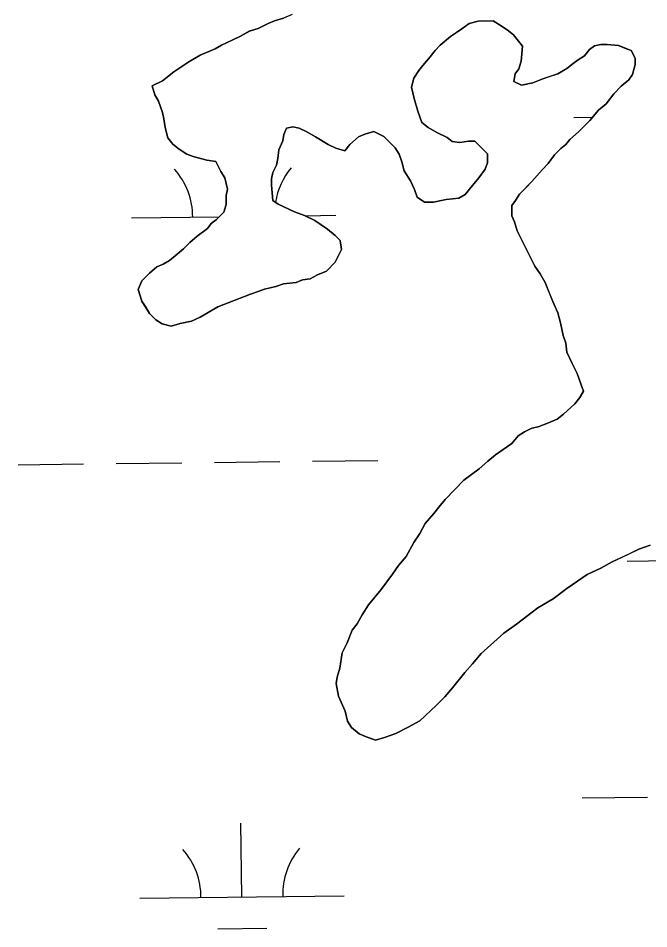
# Model space of a CAD drawing. Extents: x 3704301 to 3742427, y 506229 to 532009.
# Drawn here: x 3739223.4 to 3739531.9, y 527845.1 to 528290.3 of the extents above; entities that cross this region are included whole.
import ezdxf

# ---------------------------------------------------------------- set-up
doc = ezdxf.new("R2010")
doc.units = 0
doc.layers.add('V-TOPO-SHOR', color=7, linetype='Continuous')
doc.layers.add('V-WETL-SWMP', color=7, linetype='Continuous')

msp = doc.modelspace()

# ---------------------------------------------------------------- linework, layer by layer
at = {"layer": 'V-TOPO-SHOR'}
for points in [[(3739357.46, 528292.19), (3739353.15, 528290.31), (3739348.82, 528289.05), (3739345.73, 528287.8), (3739340.8, 528285.3), (3739336.47, 528284.04), (3739332.16, 528281.55), (3739328.46, 528279.67), (3739322.9, 528277.17), (3739319.82, 528275.3), (3739316.73, 528274.05), (3739312.41, 528272.17), (3739306.86, 528269.05), (3739299.46, 528264.06), (3739293.92, 528259.7), (3739288.98, 528257.2), (3739290.24, 528252.88), (3739292.11, 528249.8), (3739294, 528244.24), (3739294.63, 528241.15), (3739295.27, 528236.83), (3739296.53, 528231.88), (3739299.02, 528228.8), (3739302.13, 528226.35), (3739305.85, 528223.89), (3739308.95, 528222.67), (3739315.76, 528220.85), (3739320.1, 528220.25), (3739322.6, 528215.32), (3739324.47, 528212.23), (3739325.73, 528206.67), (3739325.13, 528203.57), (3739325.15, 528199.25), (3739323.93, 528195.53), (3739320.24, 528191.8), (3739317.77, 528189.93), (3739315.93, 528187.45), (3739311, 528183.71), (3739307.31, 528180.6), (3739304.23, 528177.49), (3739301.15, 528175), (3739297.45, 528171.89), (3739294.37, 528170.02), (3739291.29, 528168.77), (3739287.59, 528165.66), (3739283.9, 528161.93), (3739282.06, 528157.59), (3739283.95, 528152.03), (3739285.82, 528148.95), (3739287.69, 528145.86), (3739290.79, 528142.79), (3739293.9, 528140.95), (3739298.23, 528139.73), (3739302.56, 528140.99), (3739308.12, 528142.26), (3739312.44, 528144.13), (3739321.07, 528149.12), (3739329.1, 528152.26), (3739337.12, 528155.39), (3739340.83, 528156.65), (3739343.91, 528157.9), (3739349.48, 528159.16), (3739353.18, 528160.42), (3739359.36, 528161.07), (3739362.45, 528162.32)], [(3739362.45, 528162.32), (3739366.16, 528162.96), (3739369.86, 528164.83), (3739374.18, 528166.71), (3739378.49, 528171.06), (3739381.55, 528177.26), (3739380.91, 528181.59), (3739378.42, 528184.05), (3739374.69, 528187.12), (3739368.49, 528191.42), (3739363.53, 528193.87), (3739358.57, 528195.7), (3739350.51, 528199.37), (3739348.03, 528201.22), (3739347.37, 528208.64), (3739347.35, 528211.73), (3739347.96, 528214.82), (3739349.79, 528218.54), (3739350.4, 528221.64), (3739350.99, 528225.97), (3739352.83, 528230.31), (3739353.43, 528233.41), (3739354.65, 528236.51), (3739357.74, 528237.14), (3739360.84, 528236.54), (3739364.56, 528234.7), (3739368.9, 528232.25), (3739375.1, 528228.57), (3739378.83, 528226.73), (3739383.16, 528225.52), (3739385.62, 528228.62), (3739389.93, 528232.35), (3739393.02, 528233.61), (3739397.34, 528234.87), (3739402.3, 528232.42), (3739404.79, 528229.95), (3739407.89, 528226.88), (3739409.77, 528223.79), (3739411.02, 528220.09), (3739412.28, 528215.77), (3739415.4, 528210.83), (3739417.28, 528206.51), (3739418.53, 528202.81), (3739422.25, 528200.35), (3739426.58, 528200.38), (3739432.76, 528201.64), (3739438.94, 528202.29), (3739442.03, 528204.16), (3739445.72, 528208.51), (3739448.79, 528212.24), (3739451.86, 528216.58), (3739453.08, 528219.68), (3739453.06, 528224.01), (3739446.85, 528230.17), (3739443.75, 528230.15), (3739439.43, 528229.51), (3739435.71, 528230.11), (3739433.23, 528231.95), (3739428.27, 528234.4), (3739423.93, 528236.85), (3739420.82, 528239.31), (3739418.94, 528244.87), (3739417.05, 528251.05), (3739415.79, 528256.61), (3739417, 528260.94), (3739419.46, 528264.67), (3739421.3, 528267.15), (3739424.99, 528271.5), (3739427.45, 528274.6), (3739429.91, 528277.09), (3739434.83, 528281.44), (3739437.92, 528283.32), (3739440.38, 528285.18), (3739444.08, 528287.68), (3739448.41, 528288.94), (3739452.12, 528288.95), (3739455.83, 528288.97), (3739458.93, 528287.13), (3739462.65, 528284.68), (3739465.76, 528282.22), (3739468.25, 528279.14), (3739470.11, 528276.67), (3739469.54, 528269.25), (3739468.31, 528265.53), (3739466.47, 528263.05), (3739465.87, 528259.33), (3739469.59, 528257.5), (3739475.15, 528258.76), (3739480.09, 528260.64), (3739483.8, 528261.9), (3739487.5, 528263.15), (3739491.82, 528265.65), (3739494.9, 528268.14), (3739497.37, 528270.01), (3739500.45, 528271.88), (3739502.91, 528274.98), (3739505.37, 528276.85), (3739508.46, 528277.48), (3739511.55, 528277.5), (3739517.12, 528276.91), (3739520.22, 528275.69)], [(3739520.22, 528275.69), (3739523.32, 528274.47), (3739525.19, 528270.77), (3739525.21, 528267.67), (3739524, 528262.72), (3739522.15, 528260.23), (3739518.46, 528257.12), (3739514.77, 528253.39), (3739511.08, 528248.43), (3739507.39, 528245.32), (3739503.08, 528240.35), (3739500.62, 528237.86), (3739497.54, 528234.75), (3739493.23, 528231.02), (3739491.39, 528228.54), (3739488.92, 528226.67), (3739485.85, 528223.56), (3739482.77, 528219.21), (3739479.7, 528216.11), (3739474.78, 528210.52), (3739471.7, 528207.41), (3739468.62, 528204.3), (3739466.78, 528201.2), (3739464.94, 528198.71), (3739464.97, 528193.76), (3739466.22, 528190.68), (3739467.48, 528186.35), (3739469.98, 528181.42), (3739473.1, 528175.25), (3739476.22, 528169.08), (3739478.72, 528165.38), (3739481.21, 528161.06), (3739483.72, 528154.89), (3739484.97, 528151.81), (3739487.47, 528146.25), (3739488.73, 528141.31), (3739489.37, 528138.22), (3739490, 528135.13), (3739491.26, 528131.43), (3739491.9, 528127.1), (3739494.4, 528121.54), (3739496.9, 528116.61), (3739498.78, 528111.05), (3739500.04, 528107.96), (3739498.19, 528104.86), (3739495.74, 528101.76), (3739490.2, 528096.78), (3739487.12, 528094.29), (3739482.79, 528092.42), (3739477.86, 528090.54), (3739474.77, 528089.9), (3739471.06, 528088.03), (3739467.98, 528086.15), (3739464.91, 528082.43), (3739456.89, 528076.82), (3739453.2, 528073.71), (3739448.89, 528069.98), (3739441.49, 528064.37), (3739437.19, 528060.02), (3739432.26, 528055.05), (3739429.19, 528051.32), (3739426.73, 528048.22), (3739422.43, 528043.25), (3739419.98, 528038.29), (3739416.91, 528033.94), (3739413.23, 528027.12), (3739409.54, 528022.77), (3739406.47, 528018.43), (3739400.94, 528010.97), (3739397.87, 528007.25), (3739394.79, 528003.52), (3739391.73, 527998.56), (3739389.27, 527994.21), (3739386.81, 527991.11), (3739384.37, 527984.91), (3739381.92, 527979.95), (3739380.72, 527972.52), (3739379.51, 527968.19), (3739378.91, 527965.09), (3739380.17, 527958.91), (3739381.43, 527955.83), (3739383.3, 527951.51), (3739384.56, 527946.57), (3739386.44, 527943.48), (3739390.16, 527940.41), (3739393.26, 527939.19), (3739398.22, 527937.36), (3739402.54, 527938.61), (3739408.1, 527940.5), (3739414.27, 527943.62), (3739419.82, 527946.74), (3739427.82, 527954.21), (3739432.13, 527958.56), (3739435.82, 527962.91), (3739441.97, 527970.36), (3739445.66, 527974.71), (3739449.96, 527979.68), (3739456.12, 527985.27), (3739461.05, 527989.63), (3739467.21, 527993.99), (3739477.68, 528002.08)], [(3739477.68, 528002.08), (3739485.08, 528006.45), (3739491.86, 528011.43), (3739501.72, 528018.29), (3739508.51, 528021.41), (3739514.06, 528024.53), (3739522.08, 528028.29), (3739527.02, 528030.78), (3739532.58, 528032.67)]]:
    msp.add_lwpolyline(points, dxfattribs=at)
at = {"layer": 'V-WETL-SWMP'}
for p, q in [((3739348.82, 528289.05), (3739353.14, 528290.31)), ((3739340.8, 528285.3), (3739345.73, 528287.8)), ((3739345.73, 528287.8), (3739348.82, 528289.05)), ((3739444.08, 528287.68), (3739440.38, 528285.18)), ((3739448.41, 528288.94), (3739444.08, 528287.68)), ((3739455.83, 528288.97), (3739448.41, 528288.94)), ((3739458.93, 528287.13), (3739455.83, 528288.97)), ((3739462.65, 528284.68), (3739458.93, 528287.13)), ((3739328.46, 528279.67), (3739332.16, 528281.55)), ((3739332.16, 528281.55), (3739336.48, 528284.04)), ((3739336.48, 528284.04), (3739340.8, 528285.3)), ((3739434.83, 528281.44), (3739429.91, 528277.09)), ((3739437.92, 528283.32), (3739434.83, 528281.44)), ((3739440.38, 528285.18), (3739437.92, 528283.32)), ((3739465.76, 528282.22), (3739462.65, 528284.68)), ((3739468.25, 528279.14), (3739465.76, 528282.22)), ((3739319.82, 528275.3), (3739322.9, 528277.17)), ((3739322.9, 528277.17), (3739328.46, 528279.67)), ((3739429.91, 528277.09), (3739427.45, 528274.6)), ((3739470.12, 528276.67), (3739468.25, 528279.14)), ((3739505.37, 528276.85), (3739502.91, 528274.98)), ((3739508.46, 528277.48), (3739505.37, 528276.85)), ((3739511.55, 528277.5), (3739508.46, 528277.48)), ((3739517.12, 528276.91), (3739511.55, 528277.5)), ((3739523.32, 528274.47), (3739517.12, 528276.91)), ((3739312.41, 528272.17), (3739316.73, 528274.05)), ((3739316.73, 528274.05), (3739319.82, 528275.3)), ((3739427.45, 528274.6), (3739424.99, 528271.5)), ((3739469.53, 528269.25), (3739470.12, 528276.67)), ((3739502.91, 528274.98), (3739500.45, 528271.88)), ((3739525.19, 528270.77), (3739523.32, 528274.47)), ((3739299.46, 528264.06), (3739306.86, 528269.05)), ((3739306.86, 528269.05), (3739312.41, 528272.17)), ((3739424.99, 528271.5), (3739421.3, 528267.15)), ((3739468.32, 528265.53), (3739469.53, 528269.25)), ((3739494.9, 528268.14), (3739491.82, 528265.65)), ((3739497.36, 528270.01), (3739494.9, 528268.14)), ((3739500.45, 528271.88), (3739497.36, 528270.01)), ((3739525.21, 528267.67), (3739525.19, 528270.77)), ((3739293.92, 528259.7), (3739299.46, 528264.06)), ((3739419.46, 528264.67), (3739417, 528260.94)), ((3739421.3, 528267.15), (3739419.46, 528264.67)), ((3739466.47, 528263.05), (3739468.32, 528265.53)), ((3739491.82, 528265.65), (3739487.5, 528263.15)), ((3739524, 528262.72), (3739525.21, 528267.67)), ((3739288.98, 528257.2), (3739293.92, 528259.7)), ((3739417, 528260.94), (3739415.79, 528256.61)), ((3739465.87, 528259.33), (3739466.47, 528263.05)), ((3739469.59, 528257.5), (3739465.87, 528259.33)), ((3739480.09, 528260.64), (3739475.15, 528258.76)), ((3739487.5, 528263.15), (3739480.09, 528260.64)), ((3739518.46, 528257.12), (3739522.15, 528260.24)), ((3739522.15, 528260.24), (3739524, 528262.72)), ((3739290.24, 528252.88), (3739288.98, 528257.2)), ((3739415.79, 528256.61), (3739417.05, 528251.05)), ((3739475.15, 528258.76), (3739469.59, 528257.5)), ((3739514.77, 528253.39), (3739518.46, 528257.12)), ((3739292.11, 528249.8), (3739290.24, 528252.88)), ((3739417.05, 528251.05), (3739418.94, 528244.87)), ((3739511.08, 528248.43), (3739514.77, 528253.39)), ((3739294, 528244.24), (3739292.11, 528249.8)), ((3739507.39, 528245.32), (3739511.08, 528248.43)), ((3739294.63, 528241.15), (3739294, 528244.24)), ((3739295.27, 528236.83), (3739294.63, 528241.15)), ((3739418.94, 528244.87), (3739420.82, 528239.31)), ((3739495.23, 528241.79), (3739504.43, 528241.9)), ((3739503.08, 528240.35), (3739507.39, 528245.32)), ((3739296.53, 528231.88), (3739295.27, 528236.83)), ((3739357.74, 528237.14), (3739354.65, 528236.51)), ((3739360.84, 528236.54), (3739357.74, 528237.14)), ((3739420.82, 528239.31), (3739423.93, 528236.86)), ((3739423.93, 528236.86), (3739428.27, 528234.4)), ((3739497.54, 528234.75), (3739500.62, 528237.86)), ((3739500.62, 528237.86), (3739503.08, 528240.35)), ((3739353.43, 528233.41), (3739352.83, 528230.31)), ((3739354.65, 528236.51), (3739353.43, 528233.41)), ((3739364.56, 528234.7), (3739360.84, 528236.54)), ((3739368.9, 528232.25), (3739364.56, 528234.7)), ((3739375.1, 528228.57), (3739368.9, 528232.25)), ((3739389.93, 528232.35), (3739385.62, 528228.62)), ((3739393.02, 528233.61), (3739389.93, 528232.35)), ((3739397.34, 528234.87), (3739393.02, 528233.61)), ((3739402.3, 528232.42), (3739397.34, 528234.87)), ((3739407.89, 528226.88), (3739402.3, 528232.42)), ((3739428.27, 528234.4), (3739433.23, 528231.95)), ((3739493.23, 528231.02), (3739497.54, 528234.75)), ((3739299.02, 528228.8), (3739296.53, 528231.88)), ((3739302.13, 528226.35), (3739299.02, 528228.8)), ((3739352.83, 528230.31), (3739350.99, 528225.97)), ((3739378.82, 528226.73), (3739375.1, 528228.57)), ((3739385.62, 528228.62), (3739383.16, 528225.52)), ((3739433.23, 528231.95), (3739435.71, 528230.11)), ((3739435.71, 528230.11), (3739439.43, 528229.51)), ((3739439.43, 528229.51), (3739443.75, 528230.15)), ((3739443.75, 528230.15), (3739446.85, 528230.17)), ((3739446.85, 528230.17), (3739453.06, 528224.01)), ((3739488.92, 528226.67), (3739491.39, 528228.54)), ((3739491.39, 528228.54), (3739493.23, 528231.02)), ((3739305.85, 528223.89), (3739302.13, 528226.35)), ((3739308.95, 528222.67), (3739305.85, 528223.89)), ((3739350.99, 528225.97), (3739350.4, 528221.64)), ((3739383.16, 528225.52), (3739378.82, 528226.73)), ((3739409.77, 528223.79), (3739407.89, 528226.88)), ((3739411.02, 528220.09), (3739409.77, 528223.79)), ((3739453.06, 528224.01), (3739453.08, 528219.68)), ((3739482.77, 528219.21), (3739485.85, 528223.56)), ((3739485.85, 528223.56), (3739488.92, 528226.67)), ((3739315.76, 528220.85), (3739308.95, 528222.67)), ((3739320.1, 528220.25), (3739315.76, 528220.85)), ((3739322.6, 528215.32), (3739320.1, 528220.25)), ((3739350.4, 528221.64), (3739349.79, 528218.54)), ((3739412.28, 528215.77), (3739411.02, 528220.09)), ((3739453.08, 528219.68), (3739451.86, 528216.58)), ((3739479.7, 528216.11), (3739482.77, 528219.21)), ((3739324.47, 528212.23), (3739322.6, 528215.32)), ((3739347.96, 528214.82), (3739347.35, 528211.73)), ((3739349.79, 528218.54), (3739347.96, 528214.82)), ((3739415.4, 528210.83), (3739412.28, 528215.77)), ((3739451.86, 528216.58), (3739448.79, 528212.24)), ((3739474.78, 528210.51), (3739479.7, 528216.11)), ((3739325.73, 528206.67), (3739324.47, 528212.23)), ((3739347.35, 528211.73), (3739347.37, 528208.64)), ((3739417.28, 528206.51), (3739415.4, 528210.83)), ((3739448.79, 528212.24), (3739445.72, 528208.51)), ((3739468.62, 528204.3), (3739474.78, 528210.51)), ((3739325.13, 528203.58), (3739325.73, 528206.67)), ((3739347.37, 528208.64), (3739348.03, 528201.22)), ((3739418.53, 528202.81), (3739417.28, 528206.51)), ((3739445.72, 528208.51), (3739442.03, 528204.16)), ((3739325.15, 528199.25), (3739325.13, 528203.58)), ((3739348.03, 528201.22), (3739350.51, 528199.37)), ((3739422.25, 528200.35), (3739418.53, 528202.81)), ((3739432.76, 528201.64), (3739426.58, 528200.38)), ((3739438.94, 528202.29), (3739432.76, 528201.64)), ((3739442.03, 528204.16), (3739438.94, 528202.29)), ((3739464.94, 528198.71), (3739466.78, 528201.2)), ((3739466.78, 528201.2), (3739468.62, 528204.3)), ((3739323.93, 528195.53), (3739325.15, 528199.25)), ((3739350.51, 528199.37), (3739358.57, 528195.7)), ((3739426.58, 528200.38), (3739422.25, 528200.35)), ((3739464.97, 528193.76), (3739464.94, 528198.71)), ((3739278.75, 528192.71), (3739321.66, 528193.24)), ((3739320.24, 528191.8), (3739323.93, 528195.53)), ((3739358.57, 528195.7), (3739363.53, 528193.87)), ((3739363.53, 528193.87), (3739368.49, 528191.42)), ((3739363.77, 528193.75), (3739378.75, 528193.94)), ((3739466.22, 528190.68), (3739464.97, 528193.76)), ((3739315.93, 528187.45), (3739317.77, 528189.93)), ((3739317.77, 528189.93), (3739320.24, 528191.8)), ((3739368.49, 528191.42), (3739374.69, 528187.12)), ((3739467.48, 528186.35), (3739466.22, 528190.68)), ((3739307.31, 528180.6), (3739311, 528183.71)), ((3739311, 528183.71), (3739315.93, 528187.45)), ((3739374.69, 528187.12), (3739378.42, 528184.05)), ((3739378.42, 528184.05), (3739380.91, 528181.59)), ((3739476.22, 528169.08), (3739467.48, 528186.35)), ((3739304.23, 528177.49), (3739307.31, 528180.6)), ((3739380.91, 528181.59), (3739381.55, 528177.26)), ((3739297.45, 528171.89), (3739301.15, 528175)), ((3739301.15, 528175), (3739304.23, 528177.49)), ((3739381.55, 528177.26), (3739378.49, 528171.06)), ((3739291.28, 528168.77), (3739294.37, 528170.02)), ((3739294.37, 528170.02), (3739297.45, 528171.89)), ((3739378.49, 528171.06), (3739374.18, 528166.71)), ((3739283.9, 528161.93), (3739287.59, 528165.66)), ((3739287.59, 528165.66), (3739291.28, 528168.77)), ((3739374.18, 528166.71), (3739369.86, 528164.83)), ((3739478.72, 528165.38), (3739476.22, 528169.08)), ((3739282.06, 528157.59), (3739283.9, 528161.93)), ((3739359.36, 528161.07), (3739353.18, 528160.42)), ((3739362.45, 528162.32), (3739359.36, 528161.07)), ((3739366.16, 528162.96), (3739362.45, 528162.32)), ((3739369.86, 528164.83), (3739366.16, 528162.96)), ((3739481.21, 528161.06), (3739478.72, 528165.38)), ((3739484.97, 528151.81), (3739481.21, 528161.06)), ((3739283.95, 528152.03), (3739282.06, 528157.59)), ((3739340.83, 528156.65), (3739337.12, 528155.39)), ((3739343.91, 528157.9), (3739340.83, 528156.65)), ((3739349.47, 528159.16), (3739343.91, 528157.9)), ((3739353.18, 528160.42), (3739349.47, 528159.16)), ((3739287.69, 528145.86), (3739283.95, 528152.03)), ((3739337.12, 528155.39), (3739321.07, 528149.12)), ((3739321.07, 528149.12), (3739312.44, 528144.13)), ((3739487.47, 528146.25), (3739484.97, 528151.81)), ((3739290.8, 528142.79), (3739287.69, 528145.86)), ((3739312.44, 528144.13), (3739308.12, 528142.26)), ((3739488.73, 528141.31), (3739487.47, 528146.25)), ((3739293.9, 528140.95), (3739290.8, 528142.79)), ((3739298.23, 528139.73), (3739293.9, 528140.95)), ((3739302.56, 528140.99), (3739298.23, 528139.73)), ((3739308.12, 528142.26), (3739302.56, 528140.99)), ((3739490, 528135.13), (3739488.73, 528141.31)), ((3739491.26, 528131.43), (3739490, 528135.13)), ((3739491.9, 528127.1), (3739491.26, 528131.43)), ((3739494.4, 528121.54), (3739491.9, 528127.1)), ((3739496.9, 528116.61), (3739494.4, 528121.54)), ((3739498.78, 528111.05), (3739496.9, 528116.61)), ((3739498.2, 528104.86), (3739500.04, 528107.96)), ((3739500.04, 528107.96), (3739498.78, 528111.05)), ((3739495.74, 528101.76), (3739498.2, 528104.86)), ((3739490.2, 528096.78), (3739495.74, 528101.76)), ((3739482.79, 528092.42), (3739487.12, 528094.29)), ((3739487.12, 528094.29), (3739490.2, 528096.78)), ((3739471.06, 528088.03), (3739474.77, 528089.9)), ((3739474.77, 528089.9), (3739477.86, 528090.53)), ((3739477.86, 528090.53), (3739482.79, 528092.42)), ((3739464.91, 528082.43), (3739467.98, 528086.16)), ((3739467.98, 528086.16), (3739471.06, 528088.03)), ((3739456.9, 528076.82), (3739464.91, 528082.43)), ((3739453.2, 528073.71), (3739456.9, 528076.82)), ((3739223.38, 528071.96), (3739255.38, 528072.35)), ((3739271.38, 528072.54), (3739303.37, 528072.93)), ((3739319.37, 528073.13), (3739351.37, 528073.52)), ((3739367.37, 528073.72), (3739399.37, 528074.11)), ((3739448.89, 528069.98), (3739453.2, 528073.71)), ((3739441.49, 528064.37), (3739448.89, 528069.98)), ((3739432.26, 528055.05), (3739441.49, 528064.37)), ((3739429.19, 528051.32), (3739432.26, 528055.05)), ((3739426.73, 528048.22), (3739429.19, 528051.32)), ((3739422.43, 528043.25), (3739426.73, 528048.22)), ((3739419.98, 528038.29), (3739422.43, 528043.25)), ((3739416.91, 528033.94), (3739419.98, 528038.29)), ((3739413.23, 528027.12), (3739416.91, 528033.94)), ((3739532.58, 528032.67), (3739527.02, 528030.78)), ((3739522.09, 528028.29), (3739514.06, 528024.53)), ((3739527.02, 528030.78), (3739522.09, 528028.29)), ((3739409.54, 528022.77), (3739413.23, 528027.12)), ((3739514.06, 528024.53), (3739508.51, 528021.41)), ((3739521.29, 528024.85), (3739621.29, 528026.07)), ((3739406.47, 528018.43), (3739409.54, 528022.77)), ((3739508.51, 528021.41), (3739501.72, 528018.29)), ((3739400.94, 528010.98), (3739406.47, 528018.43)), ((3739501.72, 528018.29), (3739491.86, 528011.43)), ((3739394.79, 528003.52), (3739400.94, 528010.98)), ((3739491.86, 528011.43), (3739485.08, 528006.45)), ((3739485.08, 528006.45), (3739477.68, 528002.08)), ((3739391.73, 527998.56), (3739394.79, 528003.52)), ((3739477.68, 528002.08), (3739467.21, 527993.99)), ((3739389.27, 527994.22), (3739391.73, 527998.56)), ((3739386.81, 527991.11), (3739389.27, 527994.22)), ((3739467.21, 527993.99), (3739461.05, 527989.63)), ((3739384.37, 527984.91), (3739386.81, 527991.11)), ((3739461.05, 527989.63), (3739456.12, 527985.27)), ((3739381.92, 527979.95), (3739384.37, 527984.91)), ((3739456.12, 527985.27), (3739449.96, 527979.68)), ((3739380.72, 527972.52), (3739381.92, 527979.95)), ((3739449.96, 527979.68), (3739445.66, 527974.71)), ((3739445.66, 527974.71), (3739441.97, 527970.36)), ((3739379.51, 527968.19), (3739380.72, 527972.52)), ((3739441.97, 527970.36), (3739435.82, 527962.91)), ((3739378.9, 527965.09), (3739379.51, 527968.19)), ((3739380.17, 527958.91), (3739378.9, 527965.09)), ((3739435.82, 527962.91), (3739432.13, 527958.56)), ((3739381.43, 527955.83), (3739380.17, 527958.91)), ((3739432.13, 527958.56), (3739427.82, 527954.21)), ((3739383.3, 527951.51), (3739381.43, 527955.83)), ((3739427.82, 527954.21), (3739419.82, 527946.74)), ((3739384.56, 527946.57), (3739383.3, 527951.51)), ((3739386.44, 527943.48), (3739384.56, 527946.57)), ((3739390.16, 527940.41), (3739386.44, 527943.48)), ((3739414.27, 527943.62), (3739408.1, 527940.5)), ((3739419.82, 527946.74), (3739414.27, 527943.62)), ((3739393.26, 527939.19), (3739390.16, 527940.41)), ((3739398.22, 527937.36), (3739393.26, 527939.19)), ((3739402.54, 527938.62), (3739398.22, 527937.36)), ((3739408.1, 527940.5), (3739402.54, 527938.62)), ((3739499.3, 527909.14), (3739531.3, 527909.53)), ((3739332.81, 527860.67), (3739332.37, 527896.67)), ((3739282.82, 527860.06), (3739382.81, 527861.29)), ((3739321, 527845.1), (3739345, 527845.39))]:
    msp.add_line(p, q, dxfattribs=at)
for centre, start, end in [((3739273.5, 528193.12), 359.9282, 41.4719), ((3739383.98, 528194.47), 139.9282, 170.4425), ((3739277.57, 527860.47), 359.9282, 41.4719), ((3739388.05, 527861.82), 139.9282, 181.4719)]:
    msp.add_arc(centre, 35.25, start, end, dxfattribs=at)

doc.saveas('drawing.dxf')
